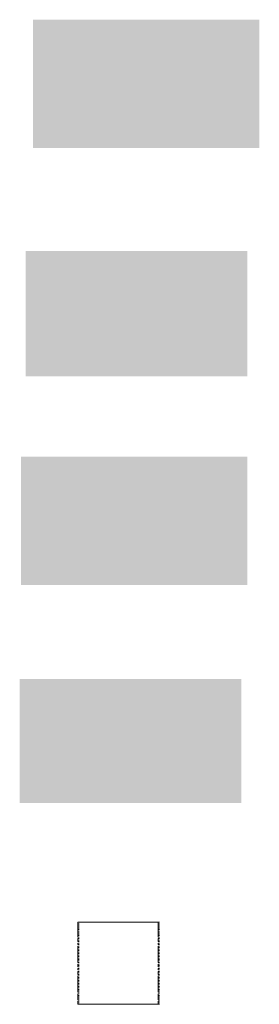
# Model space of a CAD drawing. Header units: metres. Extents: x 195696 to 514079, y 327475 to 328989.
# Tile 469 of 656: x 196286 to 196293, y 328773 to 328801. Entities that reach past the tile are written whole.
import ezdxf

# ---------------------------------------------------------------- set-up
doc = ezdxf.new("R2010")
doc.units = ezdxf.units.M
doc.linetypes.add('CENTER2', pattern=[1.125, 0.75, -0.125, 0.125, -0.125])
doc.layers.add('N-WE-KG-WERKGRENS-200-G', color=14, linetype='CENTER2', lineweight=35)
doc.layers.add('PDF2_Geometry', color=7, linetype='Continuous')
doc.layers.add('PDF2_Solid Fills', color=7, linetype='Continuous', true_color=0xd6ffc8)

# ---------------------------------------------------------------- blocks, each defined once
blk = doc.blocks.new('BUS melding Bodemplein e.o. Brunssum_230475.bkk')
at = {"layer": 'PDF2_Solid Fills', "transparency": 33554559}
for points in [[(7.6755, 10.2196), (7.6705, 10.2146), (7.6705, 10.4679), (7.6755, 10.4629)], [(7.6755, 10.4629), (7.6705, 10.4679), (7.8138, 10.4679), (7.8105, 10.4629)], [(7.6739, 10.2162), (7.8122, 10.2162), (7.8122, 10.4646), (7.6739, 10.4646)], [(7.8105, 10.4629), (7.8138, 10.4679), (7.8138, 10.2146), (7.8105, 10.2196)], [(7.8105, 10.2196), (7.8138, 10.2146), (7.6705, 10.2146), (7.6755, 10.2196)]]:
    blk.add_hatch(color=256, dxfattribs=at).paths.add_polyline_path(points)
at = {"layer": 'PDF2_Solid Fills', "true_color": 0xc5c5c5, "transparency": 33554559}
blk.add_hatch(color=9, dxfattribs=at).paths.add_polyline_path([(7.9288, 10.2062), (8.0688, 10.2062), (8.0688, 10.4546), (7.9288, 10.4546)])
at = {"layer": 'PDF2_Solid Fills', "true_color": 0xefbca6, "transparency": 33554559}
for points in [[(8.1622, 10.2062), (8.1588, 10.2012), (8.1588, 10.4546), (8.1622, 10.4496)], [(8.1622, 10.4496), (8.1588, 10.4546), (8.3022, 10.4546), (8.2972, 10.4496)], [(8.1605, 10.2046), (8.3005, 10.2046), (8.3005, 10.4529), (8.1605, 10.4529)], [(8.2972, 10.4496), (8.3022, 10.4546), (8.3022, 10.2012), (8.2972, 10.2062)], [(8.2972, 10.2062), (8.3022, 10.2012), (8.1588, 10.2012), (8.1622, 10.2062)]]:
    blk.add_hatch(color=31, dxfattribs=at).paths.add_polyline_path(points)
at = {"layer": 'PDF2_Solid Fills', "true_color": 0xdafffe, "transparency": 33554559}
blk.add_hatch(color=7, dxfattribs=at).paths.add_polyline_path([(8.4072, 10.1996), (8.5455, 10.1996), (8.5455, 10.4479), (8.4072, 10.4479)])
at = {"layer": 'PDF2_Geometry', "lineweight": 13}
for points in [[(8.6788, 10.3529), (8.6788, 10.3546), (8.6788, 10.3562)], [(8.6788, 10.3546), (8.6788, 10.3562)], [(8.6788, 10.3546), (8.6788, 10.3562)], [(8.6788, 10.3546), (8.6788, 10.3562)], [(8.6788, 10.3546), (8.6788, 10.3562)], [(8.6788, 10.3546), (8.6788, 10.3562)], [(8.6788, 10.3546), (8.6805, 10.3546), (8.6805, 10.3562)], [(8.6788, 10.3512), (8.6788, 10.3529), (8.6788, 10.3546)], [(8.6788, 10.3529), (8.6788, 10.3546)], [(8.6788, 10.3529), (8.6788, 10.3546)], [(8.6788, 10.3529), (8.6788, 10.3546)], [(8.6788, 10.3496), (8.6788, 10.3512), (8.6788, 10.3529)], [(8.6788, 10.3512), (8.6788, 10.3529)], [(8.6788, 10.3512), (8.6788, 10.3529)], [(8.6788, 10.3512), (8.6788, 10.3529)], [(8.6788, 10.3479), (8.6788, 10.3496), (8.6788, 10.3512)], [(8.6788, 10.3496), (8.6788, 10.3512)], [(8.6788, 10.3496), (8.6788, 10.3512)], [(8.6788, 10.3496), (8.6788, 10.3512)], [(8.6788, 10.3496), (8.6788, 10.3512)], [(8.6788, 10.3496), (8.6788, 10.3512)], [(8.6805, 10.3546), (8.6805, 10.3562)], [(8.6805, 10.3546), (8.6805, 10.3562)], [(8.6805, 10.3546), (8.6805, 10.3562)], [(8.6805, 10.3546), (8.6805, 10.3562)], [(8.6805, 10.3546), (8.6821, 10.3546), (8.6821, 10.3562), (8.6821, 10.3546), (8.6821, 10.3562), (8.6821, 10.3546), (8.6821, 10.3562)], [(8.6821, 10.3546), (8.6838, 10.3546), (8.6838, 10.3562), (8.6838, 10.3546), (8.6838, 10.3562), (8.6838, 10.3546), (8.6855, 10.3546), (8.6855, 10.3562), (8.6855, 10.3546), (8.6855, 10.3562), (8.6855, 10.3546), (8.6855, 10.3562)], [(8.6855, 10.3546), (8.6871, 10.3546), (8.6871, 10.3562), (8.6871, 10.3546), (8.6871, 10.3562), (8.6871, 10.3546), (8.6871, 10.3562)], [(8.6871, 10.3546), (8.6888, 10.3546), (8.6888, 10.3562), (8.6888, 10.3546), (8.6888, 10.3562), (8.6888, 10.3546), (8.6905, 10.3546), (8.6905, 10.3562), (8.6905, 10.3546), (8.6905, 10.3562), (8.6905, 10.3546), (8.6905, 10.3562)], [(8.6905, 10.3546), (8.6921, 10.3546), (8.6921, 10.3562), (8.6921, 10.3546), (8.6921, 10.3562), (8.6921, 10.3546), (8.6921, 10.3562)], [(8.6921, 10.3546), (8.6938, 10.3546), (8.6938, 10.3562), (8.6938, 10.3546), (8.6938, 10.3562), (8.6938, 10.3546), (8.6955, 10.3546), (8.6955, 10.3562), (8.6955, 10.3546), (8.6955, 10.3562), (8.6955, 10.3546), (8.6955, 10.3562), (8.6955, 10.3546)], [(8.6971, 10.3546), (8.6988, 10.3546), (8.6988, 10.3562), (8.6988, 10.3546), (8.6988, 10.3562), (8.6988, 10.3546), (8.7005, 10.3546), (8.7005, 10.3562), (8.7005, 10.3546), (8.7005, 10.3562), (8.7005, 10.3546), (8.7005, 10.3562), (8.7005, 10.3546)], [(8.7021, 10.3546), (8.7038, 10.3546), (8.7038, 10.3562), (8.7038, 10.3546), (8.7038, 10.3562), (8.7038, 10.3546), (8.7038, 10.3562)], [(8.7055, 10.3546), (8.7055, 10.3562)], [(8.7055, 10.3546), (8.7071, 10.3546), (8.7071, 10.3562)], [(8.7071, 10.3546), (8.7071, 10.3562)], [(8.7071, 10.3546), (8.7071, 10.3562)], [(8.7071, 10.3546), (8.7071, 10.3562)], [(8.7071, 10.3546), (8.7088, 10.3546), (8.7088, 10.3562)], [(8.7088, 10.3546), (8.7088, 10.3562)], [(8.7088, 10.3546), (8.7088, 10.3562)], [(8.7088, 10.3546), (8.7088, 10.3562)], [(8.7088, 10.3546), (8.7088, 10.3562)], [(8.7088, 10.3546), (8.7105, 10.3546), (8.7105, 10.3562), (8.7105, 10.3546), (8.7105, 10.3562), (8.7105, 10.3546), (8.7105, 10.3562)], [(8.7105, 10.3546), (8.7121, 10.3546), (8.7121, 10.3562), (8.7121, 10.3546), (8.7121, 10.3562), (8.7121, 10.3546), (8.7138, 10.3546), (8.7138, 10.3562), (8.7138, 10.3546), (8.7138, 10.3562), (8.7138, 10.3546), (8.7138, 10.3562)], [(8.7138, 10.3546), (8.7155, 10.3546), (8.7155, 10.3562), (8.7155, 10.3546), (8.7155, 10.3562), (8.7155, 10.3546), (8.7155, 10.3562)], [(8.7155, 10.3546), (8.7171, 10.3546), (8.7171, 10.3562), (8.7171, 10.3546), (8.7171, 10.3562), (8.7171, 10.3546), (8.7188, 10.3546), (8.7188, 10.3562), (8.7188, 10.3546), (8.7188, 10.3562), (8.7188, 10.3546), (8.7188, 10.3562)], [(8.7188, 10.3546), (8.7205, 10.3546), (8.7205, 10.3562), (8.7205, 10.3546), (8.7205, 10.3562), (8.7205, 10.3546), (8.7205, 10.3562)], [(8.7205, 10.3546), (8.7221, 10.3546), (8.7221, 10.3562), (8.7221, 10.3546), (8.7221, 10.3562), (8.7221, 10.3546), (8.7238, 10.3546), (8.7238, 10.3562), (8.7238, 10.3546), (8.7238, 10.3562), (8.7238, 10.3546), (8.7238, 10.3562), (8.7238, 10.3546)], [(8.7255, 10.3546), (8.7271, 10.3546), (8.7271, 10.3562), (8.7271, 10.3546), (8.7271, 10.3562), (8.7271, 10.3546), (8.7288, 10.3546), (8.7288, 10.3562), (8.7288, 10.3546), (8.7288, 10.3562), (8.7288, 10.3546), (8.7288, 10.3562), (8.7288, 10.3546)], [(8.7305, 10.3546), (8.7321, 10.3546), (8.7321, 10.3562), (8.7321, 10.3546), (8.7321, 10.3562), (8.7321, 10.3546), (8.7321, 10.3562)], [(8.7338, 10.3546), (8.7338, 10.3562)], [(8.7338, 10.3546), (8.7355, 10.3546), (8.7355, 10.3562)], [(8.7355, 10.3546), (8.7355, 10.3562)], [(8.7355, 10.3546), (8.7355, 10.3562)], [(8.7355, 10.3546), (8.7355, 10.3562)], [(8.7355, 10.3546), (8.7371, 10.3546), (8.7371, 10.3562)], [(8.7371, 10.3546), (8.7371, 10.3562)], [(8.7371, 10.3546), (8.7371, 10.3562)], [(8.7371, 10.3546), (8.7371, 10.3562)], [(8.7371, 10.3546), (8.7371, 10.3562)], [(8.7388, 10.3546), (8.7388, 10.3562)], [(8.7388, 10.3546), (8.7405, 10.3546), (8.7405, 10.3562)], [(8.7405, 10.3546), (8.7405, 10.3562)], [(8.7405, 10.3546), (8.7405, 10.3562)], [(8.7405, 10.3546), (8.7405, 10.3562)], [(8.7405, 10.3546), (8.7421, 10.3546), (8.7421, 10.3562)], [(8.7421, 10.3546), (8.7421, 10.3562)], [(8.7421, 10.3546), (8.7421, 10.3562)], [(8.7421, 10.3546), (8.7421, 10.3562)], [(8.7421, 10.3546), (8.7421, 10.3562)], [(8.7421, 10.3546), (8.7438, 10.3546), (8.7438, 10.3562), (8.7438, 10.3546), (8.7438, 10.3562), (8.7438, 10.3546), (8.7438, 10.3562)], [(8.7438, 10.3546), (8.7455, 10.3546), (8.7455, 10.3562), (8.7455, 10.3546), (8.7455, 10.3562), (8.7455, 10.3546), (8.7471, 10.3546), (8.7471, 10.3562), (8.7471, 10.3546), (8.7471, 10.3562), (8.7471, 10.3546), (8.7471, 10.3562)], [(8.7471, 10.3546), (8.7488, 10.3546), (8.7488, 10.3562), (8.7488, 10.3546), (8.7488, 10.3562), (8.7488, 10.3546), (8.7488, 10.3562)], [(8.7488, 10.3546), (8.7505, 10.3546), (8.7505, 10.3562), (8.7505, 10.3546), (8.7505, 10.3562), (8.7505, 10.3546), (8.7521, 10.3546), (8.7521, 10.3562), (8.7521, 10.3546), (8.7521, 10.3562), (8.7521, 10.3546), (8.7521, 10.3562)], [(8.7521, 10.3546), (8.7538, 10.3546), (8.7538, 10.3562), (8.7538, 10.3546), (8.7538, 10.3562), (8.7538, 10.3546), (8.7538, 10.3562)], [(8.7538, 10.3546), (8.7555, 10.3546), (8.7555, 10.3562), (8.7555, 10.3546), (8.7555, 10.3562), (8.7555, 10.3546), (8.7571, 10.3546), (8.7571, 10.3562), (8.7571, 10.3546), (8.7571, 10.3562), (8.7571, 10.3546), (8.7571, 10.3562), (8.7571, 10.3546)], [(8.7588, 10.3546), (8.7605, 10.3546), (8.7605, 10.3562), (8.7605, 10.3546), (8.7605, 10.3562), (8.7605, 10.3546), (8.7621, 10.3546), (8.7621, 10.3562), (8.7621, 10.3546), (8.7621, 10.3562), (8.7621, 10.3546), (8.7621, 10.3562), (8.7621, 10.3546), (8.7638, 10.3546), (8.7638, 10.3562), (8.7638, 10.3546), (8.7638, 10.3562), (8.7638, 10.3546), (8.7655, 10.3546), (8.7655, 10.3562), (8.7655, 10.3546), (8.7655, 10.3562), (8.7655, 10.3546), (8.7655, 10.3562)], [(8.7671, 10.3546), (8.7671, 10.3562)], [(8.7671, 10.3546), (8.7688, 10.3546), (8.7688, 10.3562)], [(8.7688, 10.3546), (8.7688, 10.3562)], [(8.7688, 10.3546), (8.7688, 10.3562)], [(8.7688, 10.3546), (8.7688, 10.3562)], [(8.7688, 10.3546), (8.7705, 10.3546), (8.7705, 10.3562)], [(8.7705, 10.3546), (8.7705, 10.3562)], [(8.7705, 10.3546), (8.7705, 10.3562)], [(8.7705, 10.3546), (8.7705, 10.3562)], [(8.7705, 10.3546), (8.7705, 10.3562)], [(8.7705, 10.3546), (8.7705, 10.3562)], [(8.7705, 10.3546), (8.7705, 10.3562)], [(8.7705, 10.3529), (8.7705, 10.3512), (8.7705, 10.3529)], [(8.7705, 10.3512), (8.7705, 10.3529)], [(8.7705, 10.3512), (8.7705, 10.3496), (8.7705, 10.3512)], [(8.7705, 10.3496), (8.7705, 10.3512)], [(8.7705, 10.3496), (8.7705, 10.3512)], [(8.7705, 10.3496), (8.7705, 10.3512)], [(8.7705, 10.3496), (8.7705, 10.3512)], [(8.7705, 10.3496), (8.7705, 10.3512)], [(8.6788, 10.3396), (8.6788, 10.3412), (8.6788, 10.3429), (8.6788, 10.3412), (8.6788, 10.3429), (8.6788, 10.3446), (8.6788, 10.3462), (8.6788, 10.3479), (8.6788, 10.3496), (8.6788, 10.3479), (8.6788, 10.3462)], [(8.6788, 10.3479), (8.6788, 10.3496)], [(8.6788, 10.3479), (8.6788, 10.3496)], [(8.6788, 10.3462), (8.6788, 10.3479)], [(8.6788, 10.3429), (8.6788, 10.3446), (8.6788, 10.3462), (8.6788, 10.3446)], [(8.6788, 10.3446), (8.6788, 10.3462)], [(8.6788, 10.3446), (8.6788, 10.3462)], [(8.6788, 10.3446), (8.6788, 10.3462)], [(8.6788, 10.3429), (8.6788, 10.3446)], [(8.6788, 10.3429), (8.6788, 10.3446)], [(8.6788, 10.3429), (8.6788, 10.3446)], [(8.6788, 10.3412), (8.6788, 10.3429)], [(8.6788, 10.3412), (8.6788, 10.3429)], [(8.6788, 10.3412), (8.6788, 10.3429)], [(8.6788, 10.3379), (8.6788, 10.3396), (8.6788, 10.3412), (8.6788, 10.3396)], [(8.6788, 10.3396), (8.6788, 10.3412)], [(8.6788, 10.3396), (8.6788, 10.3412)], [(8.6788, 10.3396), (8.6788, 10.3412)], [(8.7705, 10.3496), (8.7705, 10.3479), (8.7705, 10.3496)], [(8.7705, 10.3479), (8.7705, 10.3496)], [(8.7705, 10.3479), (8.7705, 10.3496)], [(8.7705, 10.3479), (8.7705, 10.3496)], [(8.7705, 10.3479), (8.7705, 10.3462), (8.7705, 10.3479)], [(8.7705, 10.3462), (8.7705, 10.3479)], [(8.7705, 10.3462), (8.7705, 10.3479)], [(8.7705, 10.3462), (8.7705, 10.3479)], [(8.7705, 10.3462), (8.7705, 10.3479)], [(8.7705, 10.3446), (8.7705, 10.3462)], [(8.7705, 10.3446), (8.7705, 10.3429), (8.7705, 10.3446)], [(8.7705, 10.3429), (8.7705, 10.3446)], [(8.7705, 10.3429), (8.7705, 10.3446)], [(8.7705, 10.3429), (8.7705, 10.3446)], [(8.7705, 10.3429), (8.7705, 10.3412), (8.7705, 10.3429)], [(8.7705, 10.3412), (8.7705, 10.3429)], [(8.7705, 10.3412), (8.7705, 10.3429)], [(8.7705, 10.3412), (8.7705, 10.3429)], [(8.7705, 10.3412), (8.7705, 10.3429)], [(8.7705, 10.3412), (8.7705, 10.3396), (8.7705, 10.3412)], [(8.6788, 10.3362), (8.6788, 10.3379), (8.6788, 10.3396)], [(8.6788, 10.3379), (8.6788, 10.3396)], [(8.6788, 10.3379), (8.6788, 10.3396)], [(8.6788, 10.3379), (8.6788, 10.3396)], [(8.6788, 10.3296), (8.6788, 10.3312), (8.6788, 10.3329), (8.6788, 10.3312), (8.6788, 10.3329), (8.6788, 10.3346), (8.6788, 10.3362), (8.6788, 10.3379)], [(8.6788, 10.3362), (8.6788, 10.3379)], [(8.6788, 10.3362), (8.6788, 10.3379)], [(8.6788, 10.3362), (8.6788, 10.3379)], [(8.6788, 10.3362), (8.6788, 10.3379)], [(8.6788, 10.3329), (8.6788, 10.3346), (8.6788, 10.3362), (8.6788, 10.3346)], [(8.6788, 10.3346), (8.6788, 10.3362)], [(8.6788, 10.3329), (8.6788, 10.3346)], [(8.6788, 10.3329), (8.6788, 10.3346)], [(8.6788, 10.3329), (8.6788, 10.3346)], [(8.6788, 10.3312), (8.6788, 10.3329)], [(8.6788, 10.3312), (8.6788, 10.3329)], [(8.6788, 10.3312), (8.6788, 10.3329)], [(8.6788, 10.3279), (8.6788, 10.3296), (8.6788, 10.3312), (8.6788, 10.3296)], [(8.6788, 10.3296), (8.6788, 10.3312)], [(8.6788, 10.3296), (8.6788, 10.3312)], [(8.6788, 10.3296), (8.6788, 10.3312)], [(8.6788, 10.3262), (8.6788, 10.3279), (8.6788, 10.3296), (8.6788, 10.3279)], [(8.7705, 10.3396), (8.7705, 10.3379), (8.7705, 10.3396)], [(8.7705, 10.3379), (8.7705, 10.3396)], [(8.7705, 10.3379), (8.7705, 10.3362), (8.7705, 10.3379)], [(8.7705, 10.3362), (8.7705, 10.3379)], [(8.7705, 10.3362), (8.7705, 10.3379)], [(8.7705, 10.3362), (8.7705, 10.3379)], [(8.7705, 10.3362), (8.7705, 10.3379)], [(8.7705, 10.3362), (8.7705, 10.3346), (8.7705, 10.3362)], [(8.7705, 10.3346), (8.7705, 10.3329), (8.7705, 10.3346)], [(8.7705, 10.3329), (8.7705, 10.3346)], [(8.7705, 10.3329), (8.7705, 10.3312), (8.7705, 10.3329)], [(8.7705, 10.3312), (8.7705, 10.3329)], [(8.7705, 10.3312), (8.7705, 10.3329)], [(8.7705, 10.3312), (8.7705, 10.3329)], [(8.7705, 10.3312), (8.7705, 10.3329)], [(8.7705, 10.3312), (8.7705, 10.3296), (8.7705, 10.3312)], [(8.7705, 10.3296), (8.7705, 10.3279), (8.7705, 10.3296)], [(8.7705, 10.3279), (8.7705, 10.3296)], [(8.6788, 10.3246), (8.6788, 10.3262), (8.6788, 10.3279)], [(8.6788, 10.3262), (8.6788, 10.3279)], [(8.6788, 10.3262), (8.6788, 10.3279)], [(8.6788, 10.3262), (8.6788, 10.3279)], [(8.6788, 10.3262), (8.6788, 10.3279)], [(8.6788, 10.3229), (8.6788, 10.3246), (8.6788, 10.3262)], [(8.6788, 10.3246), (8.6788, 10.3262)], [(8.6788, 10.3246), (8.6788, 10.3262)], [(8.6788, 10.3246), (8.6788, 10.3262)], [(8.6788, 10.3212), (8.6788, 10.3229), (8.6788, 10.3246), (8.6788, 10.3229)], [(8.6788, 10.3196), (8.6788, 10.3212), (8.6788, 10.3229)], [(8.6788, 10.3212), (8.6788, 10.3229)], [(8.6788, 10.3212), (8.6788, 10.3229)], [(8.6788, 10.3212), (8.6788, 10.3229)], [(8.6788, 10.3212), (8.6788, 10.3229)], [(8.6788, 10.3112), (8.6788, 10.3129), (8.6788, 10.3146), (8.6788, 10.3129), (8.6788, 10.3146), (8.6788, 10.3162), (8.6788, 10.3179), (8.6788, 10.3196), (8.6788, 10.3212), (8.6788, 10.3196), (8.6788, 10.3179)], [(8.6788, 10.3196), (8.6788, 10.3212)], [(8.6788, 10.3196), (8.6788, 10.3212)], [(8.6788, 10.3179), (8.6788, 10.3196)], [(8.6788, 10.3146), (8.6788, 10.3162), (8.6788, 10.3179), (8.6788, 10.3162)], [(8.6788, 10.3162), (8.6788, 10.3179)], [(8.6788, 10.3162), (8.6788, 10.3179)], [(8.6788, 10.3162), (8.6788, 10.3179)], [(8.7705, 10.3279), (8.7705, 10.3262), (8.7705, 10.3279)], [(8.7705, 10.3262), (8.7705, 10.3279)], [(8.7705, 10.3262), (8.7705, 10.3279)], [(8.7705, 10.3262), (8.7705, 10.3279)], [(8.7705, 10.3262), (8.7705, 10.3279)], [(8.7705, 10.3262), (8.7705, 10.3279)], [(8.7705, 10.3246), (8.7705, 10.3262)], [(8.7705, 10.3246), (8.7705, 10.3262)], [(8.7705, 10.3246), (8.7705, 10.3262)], [(8.7705, 10.3246), (8.7705, 10.3262)], [(8.7705, 10.3246), (8.7705, 10.3229), (8.7705, 10.3246)], [(8.7705, 10.3212), (8.7705, 10.3196), (8.7705, 10.3212), (8.7705, 10.3196), (8.7705, 10.3212), (8.7705, 10.3229), (8.7705, 10.3212), (8.7705, 10.3229), (8.7705, 10.3212), (8.7705, 10.3229), (8.7705, 10.3246)], [(8.7705, 10.3229), (8.7705, 10.3212), (8.7705, 10.3229)], [(8.7705, 10.3196), (8.7705, 10.3179), (8.7705, 10.3196)], [(8.7705, 10.3162), (8.7705, 10.3179)], [(8.7705, 10.3162), (8.7705, 10.3179)], [(8.7705, 10.3162), (8.7705, 10.3179)], [(8.6788, 10.3146), (8.6788, 10.3162)], [(8.6788, 10.3146), (8.6788, 10.3162)], [(8.6788, 10.3146), (8.6788, 10.3162)], [(8.6788, 10.3129), (8.6788, 10.3146)], [(8.6788, 10.3129), (8.6788, 10.3146)], [(8.6788, 10.3129), (8.6788, 10.3146)], [(8.6788, 10.3096), (8.6788, 10.3112), (8.6788, 10.3129), (8.6788, 10.3112)], [(8.6788, 10.3112), (8.6788, 10.3129)], [(8.6788, 10.3112), (8.6788, 10.3129)], [(8.6788, 10.3112), (8.6788, 10.3129)], [(8.6788, 10.3079), (8.6788, 10.3096), (8.6788, 10.3112)], [(8.6788, 10.3096), (8.6788, 10.3112)], [(8.6788, 10.3096), (8.6788, 10.3112)], [(8.6788, 10.3096), (8.6788, 10.3112)], [(8.6788, 10.3012), (8.6788, 10.3029), (8.6788, 10.3046), (8.6788, 10.3029), (8.6788, 10.3046), (8.6788, 10.3062), (8.6788, 10.3079), (8.6788, 10.3096)], [(8.6788, 10.3079), (8.6788, 10.3096)], [(8.6788, 10.3079), (8.6788, 10.3096)], [(8.6788, 10.3079), (8.6788, 10.3096)], [(8.6788, 10.3079), (8.6788, 10.3096)], [(8.6788, 10.3046), (8.6788, 10.3062), (8.6788, 10.3079), (8.6788, 10.3062)], [(8.6788, 10.3062), (8.6788, 10.3079)], [(8.7705, 10.3162), (8.7705, 10.3146), (8.7705, 10.3162)], [(8.7705, 10.3146), (8.7705, 10.3162)], [(8.7705, 10.3146), (8.7705, 10.3162)], [(8.7705, 10.3146), (8.7705, 10.3162)], [(8.7705, 10.3146), (8.7705, 10.3129), (8.7705, 10.3146)], [(8.7705, 10.3129), (8.7705, 10.3146)], [(8.7705, 10.3129), (8.7705, 10.3146)], [(8.7705, 10.3129), (8.7705, 10.3146)], [(8.7705, 10.3129), (8.7705, 10.3146)], [(8.7705, 10.3129), (8.7705, 10.3112), (8.7705, 10.3129)], [(8.7705, 10.3112), (8.7705, 10.3096), (8.7705, 10.3112)], [(8.7705, 10.3096), (8.7705, 10.3112)], [(8.7705, 10.3096), (8.7705, 10.3079), (8.7705, 10.3096)], [(8.7705, 10.3079), (8.7705, 10.3096)], [(8.7705, 10.3079), (8.7705, 10.3096)], [(8.7705, 10.3079), (8.7705, 10.3096)], [(8.7705, 10.3079), (8.7705, 10.3096)], [(8.7705, 10.3079), (8.7705, 10.3062), (8.7705, 10.3079)], [(8.6788, 10.3046), (8.6788, 10.3062)], [(8.6788, 10.3046), (8.6788, 10.3062)], [(8.6788, 10.3046), (8.6788, 10.3062)], [(8.6788, 10.3029), (8.6788, 10.3046)], [(8.6788, 10.3029), (8.6788, 10.3046)], [(8.6788, 10.3029), (8.6788, 10.3046)], [(8.6788, 10.2996), (8.6788, 10.3012), (8.6788, 10.3029), (8.6788, 10.3012)], [(8.6788, 10.3012), (8.6788, 10.3029)], [(8.6788, 10.3012), (8.6788, 10.3029)], [(8.6788, 10.3012), (8.6788, 10.3029)], [(8.6788, 10.2979), (8.6788, 10.2996), (8.6788, 10.3012), (8.6788, 10.2996)], [(8.6788, 10.2962), (8.6788, 10.2979), (8.6788, 10.2996)], [(8.6788, 10.2979), (8.6788, 10.2996)], [(8.6788, 10.2979), (8.6788, 10.2996)], [(8.6788, 10.2979), (8.6788, 10.2996)], [(8.6788, 10.2979), (8.6788, 10.2996)], [(8.6788, 10.2946), (8.6788, 10.2962), (8.6788, 10.2979)], [(8.6788, 10.2962), (8.6788, 10.2979)], [(8.6788, 10.2962), (8.6788, 10.2979)], [(8.6788, 10.2962), (8.6788, 10.2979)], [(8.6788, 10.2929), (8.6788, 10.2946), (8.6788, 10.2962), (8.6788, 10.2946)], [(8.7705, 10.3062), (8.7705, 10.3046), (8.7705, 10.3062)], [(8.7705, 10.3046), (8.7705, 10.3062)], [(8.7705, 10.3046), (8.7705, 10.3029), (8.7705, 10.3046)], [(8.7705, 10.3029), (8.7705, 10.3046)], [(8.7705, 10.3029), (8.7705, 10.3046)], [(8.7705, 10.3029), (8.7705, 10.3046)], [(8.7705, 10.3029), (8.7705, 10.3046)], [(8.7705, 10.3029), (8.7705, 10.3012), (8.7705, 10.3029)], [(8.7705, 10.3012), (8.7705, 10.2996), (8.7705, 10.3012)], [(8.7705, 10.2996), (8.7705, 10.3012)], [(8.7705, 10.2996), (8.7705, 10.2979), (8.7705, 10.2996)], [(8.7705, 10.2979), (8.7705, 10.2996)], [(8.7705, 10.2979), (8.7705, 10.2996)], [(8.7705, 10.2979), (8.7705, 10.2996)], [(8.7705, 10.2979), (8.7705, 10.2996)], [(8.7705, 10.2979), (8.7705, 10.2996)], [(8.7705, 10.2962), (8.7705, 10.2979)], [(8.7705, 10.2962), (8.7705, 10.2979)], [(8.7705, 10.2962), (8.7705, 10.2979)], [(8.7705, 10.2962), (8.7705, 10.2979)], [(8.7705, 10.2962), (8.7705, 10.2946), (8.7705, 10.2962)], [(8.7705, 10.2929), (8.7705, 10.2912), (8.7705, 10.2929), (8.7705, 10.2912), (8.7705, 10.2929), (8.7705, 10.2946), (8.7705, 10.2929), (8.7705, 10.2946), (8.7705, 10.2929), (8.7705, 10.2946), (8.7705, 10.2962)], [(8.6788, 10.2912), (8.6788, 10.2929), (8.6788, 10.2946)], [(8.6788, 10.2929), (8.6788, 10.2946)], [(8.6788, 10.2929), (8.6788, 10.2946)], [(8.6788, 10.2929), (8.6788, 10.2946)], [(8.6788, 10.2929), (8.6788, 10.2946)], [(8.6788, 10.2896), (8.6788, 10.2912), (8.6788, 10.2929)], [(8.6788, 10.2912), (8.6788, 10.2929)], [(8.6788, 10.2912), (8.6788, 10.2929)], [(8.6788, 10.2912), (8.6788, 10.2929)], [(8.6788, 10.2879), (8.6788, 10.2896), (8.6788, 10.2912), (8.6788, 10.2896)], [(8.6788, 10.2862), (8.6788, 10.2879), (8.6788, 10.2896)], [(8.6788, 10.2879), (8.6788, 10.2896)], [(8.6788, 10.2879), (8.6788, 10.2896)], [(8.6788, 10.2879), (8.6788, 10.2896)], [(8.6788, 10.2879), (8.6788, 10.2896)], [(8.6788, 10.2779), (8.6788, 10.2796), (8.6788, 10.2812), (8.6788, 10.2796), (8.6788, 10.2812), (8.6788, 10.2829), (8.6788, 10.2846), (8.6788, 10.2862), (8.6788, 10.2879), (8.6788, 10.2862), (8.6788, 10.2846)], [(8.6788, 10.2862), (8.6788, 10.2879)], [(8.6788, 10.2862), (8.6788, 10.2879)], [(8.6788, 10.2846), (8.6788, 10.2862)], [(8.7705, 10.2946), (8.7705, 10.2929), (8.7705, 10.2946)], [(8.7705, 10.2912), (8.7705, 10.2896), (8.7705, 10.2912)], [(8.7705, 10.2879), (8.7705, 10.2896)], [(8.7705, 10.2879), (8.7705, 10.2896)], [(8.7705, 10.2879), (8.7705, 10.2896)], [(8.7705, 10.2879), (8.7705, 10.2862), (8.7705, 10.2879)], [(8.7705, 10.2862), (8.7705, 10.2879)], [(8.7705, 10.2862), (8.7705, 10.2879)], [(8.7705, 10.2862), (8.7705, 10.2879)], [(8.7705, 10.2862), (8.7705, 10.2846), (8.7705, 10.2862)], [(8.7705, 10.2846), (8.7705, 10.2862)], [(8.7705, 10.2846), (8.7705, 10.2862)], [(8.7705, 10.2846), (8.7705, 10.2862)], [(8.7705, 10.2846), (8.7705, 10.2862)], [(8.6788, 10.2812), (8.6788, 10.2829), (8.6788, 10.2846), (8.6788, 10.2829)], [(8.6788, 10.2829), (8.6788, 10.2846)], [(8.6788, 10.2829), (8.6788, 10.2846)], [(8.6788, 10.2829), (8.6788, 10.2846)], [(8.6788, 10.2812), (8.6788, 10.2829)], [(8.6788, 10.2812), (8.6788, 10.2829)], [(8.6788, 10.2812), (8.6788, 10.2829)], [(8.6788, 10.2796), (8.6788, 10.2812)], [(8.6788, 10.2796), (8.6788, 10.2812)], [(8.6788, 10.2796), (8.6788, 10.2812)], [(8.6788, 10.2762), (8.6788, 10.2779), (8.6788, 10.2796), (8.6788, 10.2779)], [(8.6788, 10.2779), (8.6788, 10.2796)], [(8.6788, 10.2779), (8.6788, 10.2796)], [(8.6788, 10.2779), (8.6788, 10.2796)], [(8.6788, 10.2746), (8.6788, 10.2762), (8.6788, 10.2779)], [(8.6788, 10.2762), (8.6788, 10.2779)], [(8.6788, 10.2762), (8.6788, 10.2779)], [(8.6788, 10.2762), (8.6788, 10.2779)], [(8.6788, 10.2679), (8.6788, 10.2696), (8.6788, 10.2712), (8.6788, 10.2696), (8.6788, 10.2712), (8.6788, 10.2729), (8.6788, 10.2746), (8.6788, 10.2762)], [(8.6788, 10.2746), (8.6788, 10.2762)], [(8.6788, 10.2746), (8.6788, 10.2762)], [(8.6788, 10.2746), (8.6788, 10.2762)], [(8.6788, 10.2746), (8.6788, 10.2762)], [(8.6788, 10.2712), (8.6788, 10.2729), (8.6788, 10.2746), (8.6788, 10.2729)], [(8.6788, 10.2729), (8.6788, 10.2746)], [(8.7705, 10.2829), (8.7705, 10.2846)], [(8.7705, 10.2829), (8.7705, 10.2812), (8.7705, 10.2829)], [(8.7705, 10.2812), (8.7705, 10.2829)], [(8.7705, 10.2812), (8.7705, 10.2829)], [(8.7705, 10.2812), (8.7705, 10.2829)], [(8.7705, 10.2812), (8.7705, 10.2796), (8.7705, 10.2812)], [(8.7705, 10.2796), (8.7705, 10.2812)], [(8.7705, 10.2796), (8.7705, 10.2812)], [(8.7705, 10.2796), (8.7705, 10.2812)], [(8.7705, 10.2796), (8.7705, 10.2812)], [(8.7705, 10.2796), (8.7705, 10.2779), (8.7705, 10.2796)], [(8.7705, 10.2779), (8.7705, 10.2762), (8.7705, 10.2779)], [(8.7705, 10.2762), (8.7705, 10.2779)], [(8.7705, 10.2762), (8.7705, 10.2746), (8.7705, 10.2762)], [(8.7705, 10.2746), (8.7705, 10.2762)], [(8.7705, 10.2746), (8.7705, 10.2762)], [(8.7705, 10.2746), (8.7705, 10.2762)], [(8.7705, 10.2746), (8.7705, 10.2762)], [(8.7705, 10.2746), (8.7705, 10.2729), (8.7705, 10.2746)], [(8.6788, 10.2712), (8.6788, 10.2729)], [(8.6788, 10.2712), (8.6788, 10.2729)], [(8.6788, 10.2712), (8.6788, 10.2729)], [(8.6788, 10.2696), (8.6788, 10.2712)], [(8.6788, 10.2696), (8.6788, 10.2712)], [(8.6788, 10.2696), (8.6788, 10.2712)], [(8.6805, 10.2646), (8.6788, 10.2646), (8.6788, 10.2662), (8.6788, 10.2679), (8.6788, 10.2696), (8.6788, 10.2679)], [(8.6788, 10.2679), (8.6788, 10.2696)], [(8.6788, 10.2679), (8.6788, 10.2696)], [(8.6788, 10.2679), (8.6788, 10.2696)], [(8.6788, 10.2646), (8.6788, 10.2662)], [(8.6821, 10.2646), (8.6805, 10.2646), (8.6805, 10.2662), (8.6805, 10.2646), (8.6805, 10.2662), (8.6805, 10.2646), (8.6805, 10.2662)], [(8.6855, 10.2646), (8.6838, 10.2646), (8.6838, 10.2662), (8.6838, 10.2646), (8.6838, 10.2662), (8.6838, 10.2646), (8.6821, 10.2646), (8.6821, 10.2662), (8.6821, 10.2646), (8.6821, 10.2662), (8.6821, 10.2646), (8.6821, 10.2662)], [(8.6871, 10.2646), (8.6855, 10.2646), (8.6855, 10.2662), (8.6855, 10.2646), (8.6855, 10.2662), (8.6855, 10.2646), (8.6855, 10.2662)], [(8.6905, 10.2646), (8.6888, 10.2646), (8.6888, 10.2662), (8.6888, 10.2646), (8.6888, 10.2662), (8.6888, 10.2646), (8.6871, 10.2646), (8.6871, 10.2662), (8.6871, 10.2646), (8.6871, 10.2662), (8.6871, 10.2646), (8.6871, 10.2662)], [(8.6921, 10.2646), (8.6905, 10.2646), (8.6905, 10.2662), (8.6905, 10.2646), (8.6905, 10.2662), (8.6905, 10.2646), (8.6905, 10.2662)], [(8.6938, 10.2646), (8.6921, 10.2646), (8.6921, 10.2662)], [(8.6921, 10.2646), (8.6921, 10.2662)], [(8.6921, 10.2646), (8.6921, 10.2662)], [(8.6921, 10.2646), (8.6921, 10.2662)], [(8.6921, 10.2646), (8.6921, 10.2662)], [(8.6955, 10.2646), (8.6938, 10.2646), (8.6938, 10.2662)], [(8.6938, 10.2646), (8.6938, 10.2662)], [(8.6938, 10.2646), (8.6938, 10.2662)], [(8.6938, 10.2646), (8.6938, 10.2662)], [(8.6955, 10.2646), (8.6955, 10.2662)], [(8.6988, 10.2646), (8.6971, 10.2646), (8.6971, 10.2662)], [(8.6971, 10.2646), (8.6971, 10.2662)], [(8.6971, 10.2646), (8.6971, 10.2662)], [(8.6971, 10.2646), (8.6971, 10.2662)], [(8.6971, 10.2646), (8.6971, 10.2662)], [(8.7005, 10.2646), (8.6988, 10.2646), (8.6988, 10.2662)], [(8.6988, 10.2646), (8.6988, 10.2662)], [(8.6988, 10.2646), (8.6988, 10.2662)], [(8.6988, 10.2646), (8.6988, 10.2662)], [(8.7005, 10.2646), (8.7005, 10.2662)], [(8.7038, 10.2646), (8.7021, 10.2646), (8.7021, 10.2662), (8.7021, 10.2646), (8.7021, 10.2662), (8.7021, 10.2646), (8.7021, 10.2662)], [(8.7088, 10.2646), (8.7071, 10.2646), (8.7071, 10.2662), (8.7071, 10.2646), (8.7071, 10.2662), (8.7071, 10.2646), (8.7055, 10.2646), (8.7055, 10.2662), (8.7055, 10.2646), (8.7055, 10.2662), (8.7055, 10.2646), (8.7055, 10.2662), (8.7055, 10.2646)], [(8.7105, 10.2646), (8.7088, 10.2646), (8.7088, 10.2662), (8.7088, 10.2646), (8.7088, 10.2662), (8.7088, 10.2646), (8.7088, 10.2662)], [(8.7138, 10.2646), (8.7121, 10.2646), (8.7121, 10.2662), (8.7121, 10.2646), (8.7121, 10.2662), (8.7121, 10.2646), (8.7105, 10.2646), (8.7105, 10.2662), (8.7105, 10.2646), (8.7105, 10.2662), (8.7105, 10.2646), (8.7105, 10.2662)], [(8.7155, 10.2646), (8.7138, 10.2646), (8.7138, 10.2662), (8.7138, 10.2646), (8.7138, 10.2662), (8.7138, 10.2646), (8.7138, 10.2662)], [(8.7188, 10.2646), (8.7171, 10.2646), (8.7171, 10.2662), (8.7171, 10.2646), (8.7171, 10.2662), (8.7171, 10.2646), (8.7155, 10.2646), (8.7155, 10.2662), (8.7155, 10.2646), (8.7155, 10.2662), (8.7155, 10.2646), (8.7155, 10.2662)], [(8.7205, 10.2646), (8.7188, 10.2646), (8.7188, 10.2662), (8.7188, 10.2646), (8.7188, 10.2662), (8.7188, 10.2646), (8.7188, 10.2662)], [(8.7221, 10.2646), (8.7205, 10.2646), (8.7205, 10.2662)], [(8.7205, 10.2646), (8.7205, 10.2662)], [(8.7205, 10.2646), (8.7205, 10.2662)], [(8.7205, 10.2646), (8.7205, 10.2662)], [(8.7205, 10.2646), (8.7205, 10.2662)], [(8.7238, 10.2646), (8.7221, 10.2646), (8.7221, 10.2662)], [(8.7221, 10.2646), (8.7221, 10.2662)], [(8.7221, 10.2646), (8.7221, 10.2662)], [(8.7221, 10.2646), (8.7221, 10.2662)], [(8.7238, 10.2646), (8.7238, 10.2662)], [(8.7271, 10.2646), (8.7255, 10.2646), (8.7255, 10.2662)], [(8.7255, 10.2646), (8.7255, 10.2662)], [(8.7255, 10.2646), (8.7255, 10.2662)], [(8.7255, 10.2646), (8.7255, 10.2662)], [(8.7255, 10.2646), (8.7255, 10.2662)], [(8.7288, 10.2646), (8.7271, 10.2646), (8.7271, 10.2662)], [(8.7271, 10.2646), (8.7271, 10.2662)], [(8.7271, 10.2646), (8.7271, 10.2662)], [(8.7271, 10.2646), (8.7271, 10.2662)], [(8.7288, 10.2646), (8.7288, 10.2662)], [(8.7321, 10.2646), (8.7305, 10.2646), (8.7305, 10.2662), (8.7305, 10.2646), (8.7305, 10.2662), (8.7305, 10.2646), (8.7305, 10.2662)], [(8.7371, 10.2646), (8.7355, 10.2646), (8.7355, 10.2662), (8.7355, 10.2646), (8.7355, 10.2662), (8.7355, 10.2646), (8.7338, 10.2646), (8.7338, 10.2662), (8.7338, 10.2646), (8.7338, 10.2662), (8.7338, 10.2646), (8.7338, 10.2662), (8.7338, 10.2646)], [(8.7421, 10.2646), (8.7405, 10.2646), (8.7405, 10.2662), (8.7405, 10.2646), (8.7405, 10.2662), (8.7405, 10.2646), (8.7388, 10.2646), (8.7388, 10.2662), (8.7388, 10.2646), (8.7388, 10.2662), (8.7388, 10.2646), (8.7388, 10.2662), (8.7388, 10.2646)], [(8.7438, 10.2646), (8.7421, 10.2646), (8.7421, 10.2662), (8.7421, 10.2646), (8.7421, 10.2662), (8.7421, 10.2646), (8.7421, 10.2662)], [(8.7471, 10.2646), (8.7455, 10.2646), (8.7455, 10.2662), (8.7455, 10.2646), (8.7455, 10.2662), (8.7455, 10.2646), (8.7438, 10.2646), (8.7438, 10.2662), (8.7438, 10.2646), (8.7438, 10.2662), (8.7438, 10.2646), (8.7438, 10.2662)], [(8.7488, 10.2646), (8.7471, 10.2646), (8.7471, 10.2662), (8.7471, 10.2646), (8.7471, 10.2662), (8.7471, 10.2646), (8.7471, 10.2662)], [(8.7521, 10.2646), (8.7505, 10.2646), (8.7505, 10.2662), (8.7505, 10.2646), (8.7505, 10.2662), (8.7505, 10.2646), (8.7488, 10.2646), (8.7488, 10.2662), (8.7488, 10.2646), (8.7488, 10.2662), (8.7488, 10.2646), (8.7488, 10.2662)], [(8.7538, 10.2646), (8.7521, 10.2646), (8.7521, 10.2662), (8.7521, 10.2646), (8.7521, 10.2662), (8.7521, 10.2646), (8.7521, 10.2662)], [(8.7555, 10.2646), (8.7538, 10.2646), (8.7538, 10.2662)], [(8.7538, 10.2646), (8.7538, 10.2662)], [(8.7538, 10.2646), (8.7538, 10.2662)], [(8.7538, 10.2646), (8.7538, 10.2662)], [(8.7538, 10.2646), (8.7538, 10.2662)], [(8.7571, 10.2646), (8.7555, 10.2646), (8.7555, 10.2662)], [(8.7555, 10.2646), (8.7555, 10.2662)], [(8.7555, 10.2646), (8.7555, 10.2662)], [(8.7555, 10.2646), (8.7555, 10.2662)], [(8.7571, 10.2646), (8.7571, 10.2662)], [(8.7655, 10.2646), (8.7638, 10.2646), (8.7638, 10.2662), (8.7638, 10.2646), (8.7638, 10.2662), (8.7638, 10.2646), (8.7621, 10.2646), (8.7621, 10.2662), (8.7621, 10.2646), (8.7621, 10.2662), (8.7621, 10.2646), (8.7621, 10.2662), (8.7621, 10.2646), (8.7605, 10.2646), (8.7605, 10.2662), (8.7605, 10.2646), (8.7605, 10.2662), (8.7605, 10.2646), (8.7588, 10.2646), (8.7588, 10.2662), (8.7588, 10.2646), (8.7588, 10.2662), (8.7588, 10.2646), (8.7588, 10.2662)], [(8.7705, 10.2646), (8.7688, 10.2646), (8.7688, 10.2662), (8.7688, 10.2646), (8.7688, 10.2662), (8.7688, 10.2646), (8.7671, 10.2646), (8.7671, 10.2662), (8.7671, 10.2646), (8.7671, 10.2662), (8.7671, 10.2646), (8.7671, 10.2662), (8.7671, 10.2646)], [(8.7705, 10.2729), (8.7705, 10.2712), (8.7705, 10.2729)], [(8.7705, 10.2712), (8.7705, 10.2729)], [(8.7705, 10.2712), (8.7705, 10.2696), (8.7705, 10.2712)], [(8.7705, 10.2696), (8.7705, 10.2712)], [(8.7705, 10.2696), (8.7705, 10.2712)], [(8.7705, 10.2696), (8.7705, 10.2712)], [(8.7705, 10.2696), (8.7705, 10.2712)], [(8.7705, 10.2696), (8.7705, 10.2679), (8.7705, 10.2696)], [(8.7705, 10.2679), (8.7705, 10.2662), (8.7705, 10.2679)], [(8.7705, 10.2662), (8.7705, 10.2679)], [(8.7705, 10.2662), (8.7705, 10.2646), (8.7705, 10.2662)], [(8.7705, 10.2646), (8.7705, 10.2662)], [(8.7705, 10.2646), (8.7705, 10.2662)], [(8.7705, 10.2646), (8.7705, 10.2662)], [(8.7705, 10.2646), (8.7705, 10.2662)]]:
    blk.add_lwpolyline(points, dxfattribs=at)
for points in [[(8.6971, 10.3562), (8.6971, 10.3546)], [(8.6971, 10.3562), (8.6971, 10.3546)], [(8.7021, 10.3562), (8.7021, 10.3546)], [(8.7021, 10.3562), (8.7021, 10.3546)], [(8.7055, 10.3562), (8.7055, 10.3546)], [(8.7055, 10.3562), (8.7055, 10.3546)], [(8.7255, 10.3562), (8.7255, 10.3546)], [(8.7255, 10.3562), (8.7255, 10.3546)], [(8.7305, 10.3562), (8.7305, 10.3546)], [(8.7305, 10.3562), (8.7305, 10.3546)], [(8.7338, 10.3562), (8.7338, 10.3546)], [(8.7338, 10.3562), (8.7338, 10.3546)], [(8.7388, 10.3562), (8.7388, 10.3546)], [(8.7388, 10.3562), (8.7388, 10.3546)], [(8.7588, 10.3562), (8.7588, 10.3546)], [(8.7588, 10.3562), (8.7588, 10.3546)], [(8.7671, 10.3562), (8.7671, 10.3546)], [(8.7671, 10.3562), (8.7671, 10.3546)], [(8.7705, 10.3546), (8.7705, 10.3529)], [(8.7705, 10.3546), (8.7705, 10.3529)], [(8.7705, 10.3529), (8.7705, 10.3512)], [(8.6788, 10.3479), (8.6788, 10.3462)], [(8.7705, 10.3462), (8.7705, 10.3446)], [(8.7705, 10.3462), (8.7705, 10.3446)], [(8.7705, 10.3412), (8.7705, 10.3396)], [(8.7705, 10.3412), (8.7705, 10.3396)], [(8.6788, 10.3362), (8.6788, 10.3346)], [(8.6788, 10.3296), (8.6788, 10.3279)], [(8.7705, 10.3396), (8.7705, 10.3379)], [(8.7705, 10.3362), (8.7705, 10.3346)], [(8.7705, 10.3362), (8.7705, 10.3346)], [(8.7705, 10.3346), (8.7705, 10.3329)], [(8.7705, 10.3312), (8.7705, 10.3296)], [(8.7705, 10.3312), (8.7705, 10.3296)], [(8.7705, 10.3296), (8.7705, 10.3279)], [(8.6788, 10.3246), (8.6788, 10.3229)], [(8.6788, 10.3196), (8.6788, 10.3179)], [(8.7705, 10.3246), (8.7705, 10.3229)], [(8.7705, 10.3196), (8.7705, 10.3179)], [(8.7705, 10.3196), (8.7705, 10.3179)], [(8.7705, 10.3179), (8.7705, 10.3162)], [(8.6788, 10.3079), (8.6788, 10.3062)], [(8.7705, 10.3129), (8.7705, 10.3112)], [(8.7705, 10.3129), (8.7705, 10.3112)], [(8.7705, 10.3112), (8.7705, 10.3096)], [(8.7705, 10.3079), (8.7705, 10.3062)], [(8.7705, 10.3079), (8.7705, 10.3062)], [(8.6788, 10.3012), (8.6788, 10.2996)], [(8.6788, 10.2962), (8.6788, 10.2946)], [(8.7705, 10.3062), (8.7705, 10.3046)], [(8.7705, 10.3029), (8.7705, 10.3012)], [(8.7705, 10.3029), (8.7705, 10.3012)], [(8.7705, 10.3012), (8.7705, 10.2996)], [(8.7705, 10.2962), (8.7705, 10.2946)], [(8.6788, 10.2912), (8.6788, 10.2896)], [(8.6788, 10.2862), (8.6788, 10.2846)], [(8.7705, 10.2912), (8.7705, 10.2896)], [(8.7705, 10.2912), (8.7705, 10.2896)], [(8.7705, 10.2896), (8.7705, 10.2879)], [(8.6788, 10.2746), (8.6788, 10.2729)], [(8.7705, 10.2846), (8.7705, 10.2829)], [(8.7705, 10.2846), (8.7705, 10.2829)], [(8.7705, 10.2796), (8.7705, 10.2779)], [(8.7705, 10.2796), (8.7705, 10.2779)], [(8.7705, 10.2779), (8.7705, 10.2762)], [(8.7705, 10.2746), (8.7705, 10.2729)], [(8.7705, 10.2746), (8.7705, 10.2729)], [(8.6788, 10.2662), (8.6788, 10.2646), (8.6788, 10.2662), (8.6788, 10.2679)], [(8.6788, 10.2679), (8.6788, 10.2662)], [(8.6788, 10.2662), (8.6788, 10.2646)], [(8.6955, 10.2662), (8.6955, 10.2646)], [(8.6955, 10.2662), (8.6955, 10.2646)], [(8.7005, 10.2662), (8.7005, 10.2646)], [(8.7005, 10.2662), (8.7005, 10.2646)], [(8.7038, 10.2662), (8.7038, 10.2646)], [(8.7038, 10.2662), (8.7038, 10.2646)], [(8.7238, 10.2662), (8.7238, 10.2646)], [(8.7238, 10.2662), (8.7238, 10.2646)], [(8.7288, 10.2662), (8.7288, 10.2646)], [(8.7288, 10.2662), (8.7288, 10.2646)], [(8.7321, 10.2662), (8.7321, 10.2646)], [(8.7321, 10.2662), (8.7321, 10.2646)], [(8.7371, 10.2662), (8.7371, 10.2646)], [(8.7371, 10.2662), (8.7371, 10.2646)], [(8.7571, 10.2662), (8.7571, 10.2646)], [(8.7571, 10.2662), (8.7571, 10.2646)], [(8.7655, 10.2662), (8.7655, 10.2646)], [(8.7655, 10.2662), (8.7655, 10.2646)], [(8.7705, 10.2729), (8.7705, 10.2712)], [(8.7705, 10.2696), (8.7705, 10.2679)], [(8.7705, 10.2696), (8.7705, 10.2679)], [(8.7705, 10.2679), (8.7705, 10.2662)]]:
    blk.add_lwpolyline(points, close=True, dxfattribs=at)

msp = doc.modelspace()

# ---------------------------------------------------------------- block references
at = {"layer": 'N-WE-KG-WERKGRENS-200-G', "xscale": 25.39903278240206, "yscale": 25.39903278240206, "zscale": 25.39903278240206, "rotation": 269.9955149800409}
msp.add_blockref('BUS melding Bodemplein e.o. Brunssum_230475.bkk', (196027.283, 328995.834), dxfattribs=at)

doc.saveas('drawing.dxf')
